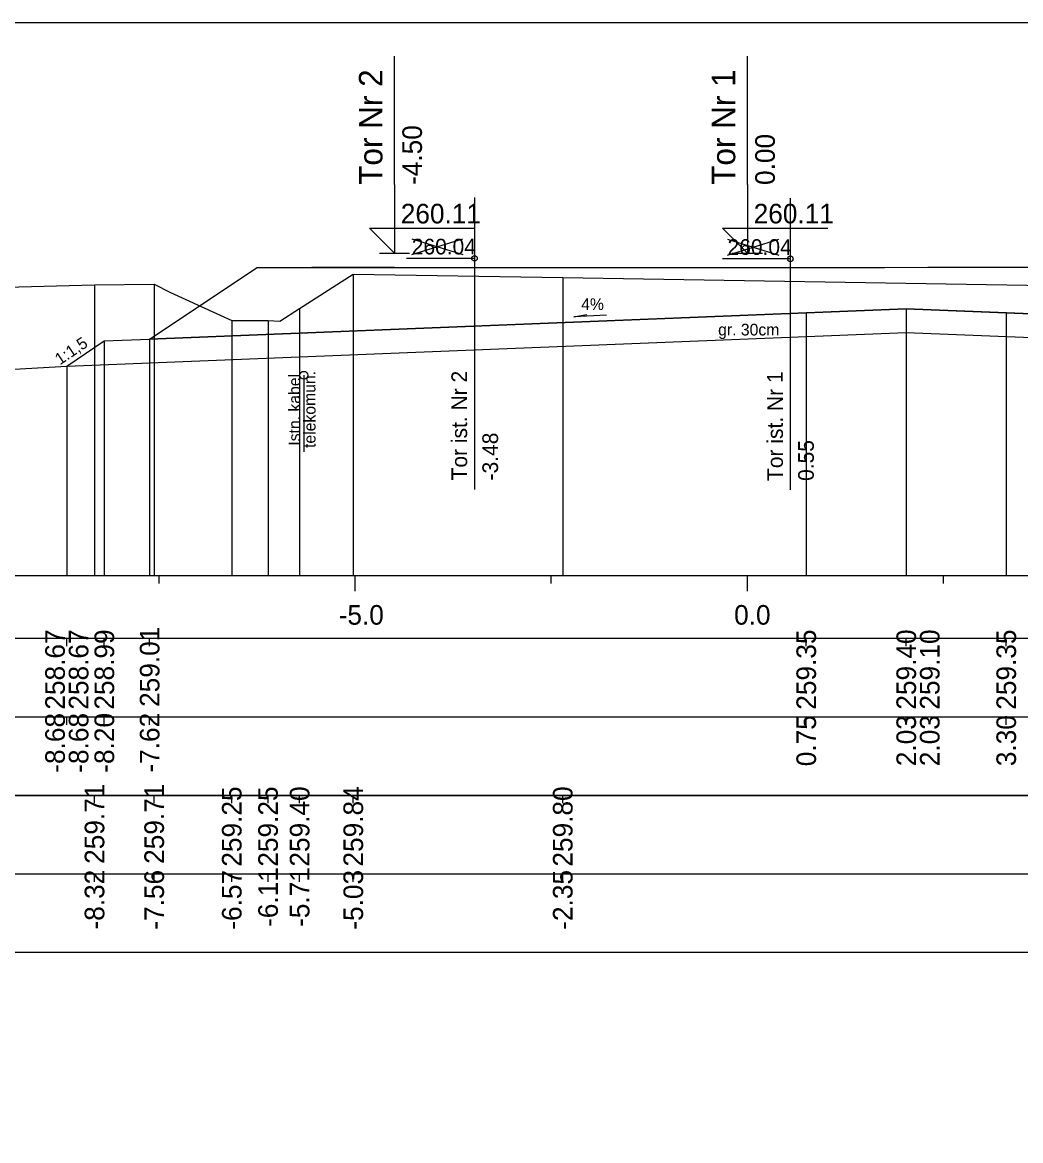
# Model space of a CAD drawing. Extents: x 6516023 to 6560129, y 5513077 to 5529206.
# Drawn here: x 6516471.22 to 6516483.95, y 5514465.41 to 5514479.66 of the extents above; entities that cross this region are included whole.
import ezdxf

# ---------------------------------------------------------------- set-up
doc = ezdxf.new("R2010")
doc.units = 0
for name, color, linetype in [('IR_default', 7, 'Continuous'), ('TOR_PRZEK_P-kable', 7, 'Continuous'), ('TOR_PRZEK_P-komponent', 7, 'Continuous'), ('TOR_PRZEK_P-opisy', 7, 'Continuous'), ('TOR_PRZEK_P-tabelka istniejace', 7, 'Continuous'), ('TOR_PRZEK_P-tabelka projektowane', 7, 'Continuous'), ('TOR_PRZEK_P-teren istniejacy', 7, 'Continuous'), ('TOR_PRZEK_P-tory istniejace', 7, 'Continuous'), ('TOR_PRZEK_P-tory projektowane', 7, 'Continuous'), ('TOR_PRZEK_P-uklad odniesienia', 7, 'Continuous'), ('TOR_PRZEK_P-warstwa ochronna I', 7, 'Continuous'), ('TOR_PRZEK_P-warstwa ochronna II', 7, 'Continuous'), ('TOR_RAMKI-ramka+tabelka 1', 7, 'Continuous')]:
    doc.layers.add(name, color=color, linetype=linetype)

msp = doc.modelspace()

# ---------------------------------------------------------------- linework, layer by layer
at = {"layer": 'IR_default'}
msp.add_lwpolyline([(6516465.967, 5514474.945), (6516471.786, 5514475.277), (6516471.786, 5514475.277), (6516472.264, 5514475.597), (6516472.264, 5514475.597), (6516472.842, 5514475.62), (6516474.214, 5514476.534), (6516474.91, 5514476.534), (6516475.964, 5514476.534), (6516477.714, 5514476.534), (6516478.713, 5514476.534), (6516478.875, 5514476.534), (6516480.463, 5514476.534), (6516482.213, 5514476.534), (6516482.763, 5514476.535), (6516484.513, 5514476.535)], dxfattribs=at)
at = {"layer": 'TOR_PRZEK_P-kable'}
msp.add_line((6516474.808, 5514475.159), (6516474.808, 5514474.185), dxfattribs=at)
msp.add_circle((6516474.808, 5514475.159), 0.05, dxfattribs=at)
at = {"layer": 'TOR_PRZEK_P-komponent'}
msp.add_lwpolyline([(6516474.214, 5514476.534), (6516475.964, 5514476.534), (6516474.91, 5514476.534), (6516477.714, 5514476.534), (6516478.713, 5514476.534), (6516480.463, 5514476.534), (6516482.213, 5514476.534), (6516482.763, 5514476.535), (6516484.513, 5514476.535), (6516486.263, 5514476.535), (6516486.813, 5514476.534), (6516490.313, 5514476.534), (6516491.657, 5514475.639), (6516482.488, 5514476.005), (6516472.842, 5514475.62)], close=True, dxfattribs=at)
at = {"layer": 'TOR_PRZEK_P-opisy'}
msp.add_lwpolyline([(6516478.667, 5514475.924), (6516478.249, 5514475.905), (6516478.417, 5514475.934)], dxfattribs=at)
at = {"layer": 'TOR_PRZEK_P-tabelka istniejace'}
for p, q in [((6516472.139, 5514469.706), (6516472.139, 5514469.806)), ((6516472.9, 5514469.706), (6516472.9, 5514469.806)), ((6516473.889, 5514469.706), (6516473.889, 5514469.806)), ((6516474.352, 5514469.706), (6516474.352, 5514469.806)), ((6516474.754, 5514469.706), (6516474.754, 5514469.806)), ((6516475.438, 5514469.706), (6516475.438, 5514469.806)), ((6516478.109, 5514469.706), (6516478.109, 5514469.806)), ((6516441.663, 5514468.806), (6516515.463, 5514468.806)), ((6516472.139, 5514468.706), (6516472.139, 5514468.806)), ((6516472.9, 5514468.706), (6516472.9, 5514468.806)), ((6516473.889, 5514468.706), (6516473.889, 5514468.806)), ((6516474.352, 5514468.706), (6516474.352, 5514468.806)), ((6516474.754, 5514468.706), (6516474.754, 5514468.806)), ((6516475.438, 5514468.706), (6516475.438, 5514468.806)), ((6516478.109, 5514468.706), (6516478.109, 5514468.806))]:
    msp.add_line(p, q, dxfattribs=at)
for points in [[(6516475.438, 5514476.449), (6516475.438, 5514472.806), (6516475.438, 5514472.676), (6516475.438, 5514472.606)], [(6516478.109, 5514476.406), (6516478.109, 5514472.806), (6516478.109, 5514472.676), (6516478.109, 5514472.606)], [(6516472.139, 5514476.312), (6516472.139, 5514472.806), (6516472.139, 5514472.676), (6516472.139, 5514472.606)], [(6516472.9, 5514476.318), (6516472.9, 5514472.806), (6516472.9, 5514472.676), (6516472.9, 5514472.606)], [(6516474.754, 5514476.01), (6516474.754, 5514472.806), (6516474.754, 5514472.676), (6516474.754, 5514472.606)], [(6516473.889, 5514475.855), (6516473.889, 5514472.806), (6516473.889, 5514472.676), (6516473.889, 5514472.606)], [(6516474.352, 5514475.857), (6516474.352, 5514472.806), (6516474.352, 5514472.676), (6516474.352, 5514472.606)]]:
    msp.add_lwpolyline(points, dxfattribs=at)
msp.add_lwpolyline([(6516441.663, 5514469.806), (6516441.663, 5514467.806), (6516515.463, 5514467.806), (6516515.463, 5514469.806)], close=True, dxfattribs=at)
at = {"layer": 'TOR_PRZEK_P-tabelka projektowane'}
for p, q in [((6516471.786, 5514471.706), (6516471.786, 5514471.806)), ((6516472.264, 5514471.706), (6516472.264, 5514471.806)), ((6516472.842, 5514471.706), (6516472.842, 5514471.806)), ((6516481.213, 5514471.706), (6516481.213, 5514471.806)), ((6516482.488, 5514471.706), (6516482.488, 5514471.806)), ((6516482.488, 5514471.706), (6516482.488, 5514471.806)), ((6516483.763, 5514471.706), (6516483.763, 5514471.806)), ((6516441.663, 5514470.806), (6516515.463, 5514470.806)), ((6516471.786, 5514470.706), (6516471.786, 5514470.806)), ((6516472.264, 5514470.706), (6516472.264, 5514470.806)), ((6516472.842, 5514470.706), (6516472.842, 5514470.806)), ((6516481.213, 5514470.706), (6516481.213, 5514470.806)), ((6516482.488, 5514470.706), (6516482.488, 5514470.806)), ((6516482.488, 5514470.706), (6516482.488, 5514470.806)), ((6516483.763, 5514470.706), (6516483.763, 5514470.806))]:
    msp.add_line(p, q, dxfattribs=at)
for points in [[(6516482.488, 5514476.005), (6516482.488, 5514472.806), (6516482.488, 5514472.676), (6516482.488, 5514472.606)], [(6516481.213, 5514475.954), (6516481.213, 5514472.806), (6516481.213, 5514472.676), (6516481.213, 5514472.606)], [(6516483.763, 5514475.955), (6516483.763, 5514472.806), (6516483.763, 5514472.676), (6516483.763, 5514472.606)], [(6516482.488, 5514475.705), (6516482.488, 5514472.806), (6516482.488, 5514472.676), (6516482.488, 5514472.606)], [(6516472.264, 5514475.597), (6516472.264, 5514472.806), (6516472.264, 5514472.676), (6516472.264, 5514472.606)], [(6516472.842, 5514475.62), (6516472.842, 5514472.806), (6516472.842, 5514472.676), (6516472.842, 5514472.606)], [(6516471.786, 5514475.277), (6516471.786, 5514472.806), (6516471.786, 5514472.676), (6516471.786, 5514472.606)]]:
    msp.add_lwpolyline(points, dxfattribs=at)
msp.add_lwpolyline([(6516441.663, 5514471.806), (6516441.663, 5514469.806), (6516515.463, 5514469.806), (6516515.463, 5514471.806)], close=True, dxfattribs=at)
at = {"layer": 'TOR_PRZEK_P-teren istniejacy'}
msp.add_lwpolyline([(6516469.72, 5514476.249), (6516472.139, 5514476.312), (6516472.9, 5514476.318), (6516473.106, 5514476.214), (6516473.889, 5514475.855), (6516474.352, 5514475.857), (6516474.5, 5514475.847), (6516474.754, 5514476.01), (6516475.438, 5514476.449), (6516478.109, 5514476.406), (6516486.34, 5514476.268), (6516486.562, 5514476.175), (6516487.311, 5514475.841), (6516490.06, 5514475.652), (6516491.028, 5514475.582), (6516491.973, 5514474.835), (6516492.244, 5514474.665), (6516492.538, 5514474.64), (6516492.635, 5514474.63), (6516492.71, 5514474.693), (6516493.254, 5514474.947), (6516496.283, 5514474.874), (6516497.562, 5514474.888), (6516503.471, 5514474.904)], dxfattribs=at)
at = {"layer": 'TOR_PRZEK_P-tory istniejace'}
for p, q in [((6516476.983, 5514477.425), (6516476.983, 5514473.704)), ((6516481.01, 5514477.418), (6516481.01, 5514473.698)), ((6516476.184, 5514476.697), (6516476.836, 5514476.899)), ((6516476.184, 5514476.899), (6516476.836, 5514476.697)), ((6516480.21, 5514476.69), (6516480.862, 5514476.893)), ((6516480.21, 5514476.893), (6516480.862, 5514476.69)), ((6516476.984, 5514476.649), (6516476.118, 5514476.649)), ((6516481.01, 5514476.643), (6516480.144, 5514476.643))]:
    msp.add_line(p, q, dxfattribs=at)
for centre in [(6516476.984, 5514476.649), (6516481.01, 5514476.643)]:
    msp.add_circle(centre, 0.035, dxfattribs=at)
at = {"layer": 'TOR_PRZEK_P-tory projektowane'}
for p, q in [((6516475.964, 5514477.592), (6516475.964, 5514479.224)), ((6516480.463, 5514477.592), (6516480.463, 5514479.224)), ((6516475.964, 5514477.592), (6516475.964, 5514476.714)), ((6516480.463, 5514477.592), (6516480.463, 5514476.714)), ((6516475.964, 5514476.714), (6516475.645, 5514477.034)), ((6516475.645, 5514477.034), (6516476.989, 5514477.034)), ((6516480.463, 5514476.714), (6516480.144, 5514477.034)), ((6516480.144, 5514477.034), (6516481.488, 5514477.034)), ((6516475.773, 5514476.714), (6516476.156, 5514476.714)), ((6516480.271, 5514476.714), (6516480.655, 5514476.714))]:
    msp.add_line(p, q, dxfattribs=at)
at = {"layer": 'TOR_PRZEK_P-uklad odniesienia'}
for p, q in [((6516445.463, 5514472.606), (6516515.463, 5514472.606)), ((6516472.963, 5514472.506), (6516472.963, 5514472.606)), ((6516475.463, 5514472.406), (6516475.463, 5514472.606)), ((6516477.963, 5514472.506), (6516477.963, 5514472.606)), ((6516480.463, 5514472.406), (6516480.463, 5514472.606)), ((6516482.963, 5514472.506), (6516482.963, 5514472.606))]:
    msp.add_line(p, q, dxfattribs=at)
at = {"layer": 'TOR_PRZEK_P-warstwa ochronna I'}
msp.add_lwpolyline([(6516471.786, 5514475.277), (6516482.488, 5514475.705), (6516492.742, 5514475.295)], dxfattribs=at)
at = {"layer": 'TOR_PRZEK_P-warstwa ochronna II'}
msp.add_lwpolyline([(6516460.752, 5514475.031), (6516461.976, 5514475.019), (6516463.826, 5514473.786), (6516464.226, 5514473.786), (6516464.631, 5514474.056), (6516465.964, 5514474.945), (6516471.786, 5514475.277), (6516472.264, 5514475.597), (6516472.842, 5514475.62), (6516481.213, 5514475.954), (6516482.488, 5514476.005), (6516483.763, 5514475.955), (6516491.657, 5514475.639), (6516492.263, 5514475.614), (6516492.741, 5514475.295), (6516494.563, 5514475.122), (6516495.715, 5514474.354), (6516496.195, 5514474.034), (6516496.595, 5514474.034), (6516497.877, 5514474.889)], dxfattribs=at)
at = {"layer": 'TOR_RAMKI-ramka+tabelka 1'}
msp.add_lwpolyline([(6516362.013, 5514479.656), (6516609.513, 5514479.656), (6516609.513, 5514451.156), (6516362.013, 5514451.156)], close=True, dxfattribs=at)

# ---------------------------------------------------------------- texts
at = {"layer": 'TOR_PRZEK_P-kable'}
for s, height, p in [('Istn. kabel', 0.14999, (6516474.763, 5514474.262)), ('telekomun.', 0.15, (6516474.957, 5514474.233))]:
    msp.add_text(s, height=height, rotation=90.0511, dxfattribs=at).set_placement(p)
at = {"layer": 'TOR_PRZEK_P-opisy'}
for s, rotation, p in [('4%', 0.1515, (6516478.344, 5514475.99)), ('1:1,5', 34.0701, (6516471.698, 5514475.284))]:
    msp.add_text(s, height=0.15, rotation=rotation, dxfattribs=at).set_placement(p)
at = {"layer": 'TOR_PRZEK_P-tabelka istniejace'}
for s, p in [('259.71', (6516472.264, 5514468.933)), ('259.71', (6516473.025, 5514468.933)), ('259.25', (6516474.014, 5514468.897)), ('259.25', (6516474.477, 5514468.897)), ('259.40', (6516474.879, 5514468.898)), ('259.84', (6516475.563, 5514468.899)), ('259.80', (6516478.234, 5514468.898)), ('-6.11', (6516474.477, 5514468.129)), ('-5.71', (6516474.879, 5514468.129)), ('-8.32', (6516472.264, 5514468.096)), ('-7.56', (6516473.025, 5514468.094)), ('-6.57', (6516474.014, 5514468.094)), ('-5.03', (6516475.563, 5514468.094)), ('-2.35', (6516478.234, 5514468.093))]:
    msp.add_text(s, height=0.25, rotation=90, dxfattribs=at).set_placement(p)
at = {"layer": 'TOR_PRZEK_P-tabelka projektowane'}
for s, p in [('258.67', (6516471.761, 5514470.898)), ('258.67', (6516472.061, 5514470.898)), ('258.99', (6516472.389, 5514470.898)), ('259.01', (6516472.967, 5514470.933)), ('259.35', (6516481.338, 5514470.897)), ('259.40', (6516482.613, 5514470.898)), ('259.10', (6516482.913, 5514470.898)), ('259.35', (6516483.888, 5514470.897)), ('-8.20', (6516472.389, 5514470.094)), ('-8.68', (6516471.761, 5514470.094)), ('-8.68', (6516472.061, 5514470.094)), ('-7.62', (6516472.967, 5514470.096)), ('0.75', (6516481.338, 5514470.177)), ('2.03', (6516482.613, 5514470.178)), ('2.03', (6516482.913, 5514470.178)), ('3.30', (6516483.888, 5514470.178))]:
    msp.add_text(s, height=0.25, rotation=90, dxfattribs=at).set_placement(p)
at = {"layer": 'TOR_PRZEK_P-tory istniejace'}
for p in [(6516476.184, 5514476.699), (6516480.21, 5514476.693)]:
    msp.add_text('260.04', height=0.2, dxfattribs=at).set_placement(p)
for s, rotation, p in [('Tor ist. Nr 2', 90.0511, (6516476.89, 5514473.819)), ('Tor ist. Nr 1', 90.0511, (6516480.916, 5514473.812)), ('-3.48', 90, (6516477.284, 5514473.819)), ('0.55', 90, (6516481.31, 5514473.813))]:
    msp.add_text(s, height=0.2, rotation=rotation, dxfattribs=at).set_placement(p)
at = {"layer": 'TOR_PRZEK_P-tory projektowane'}
for s, height, p in [('Tor Nr 2', 0.3, (6516475.81, 5514477.586)), ('Tor Nr 1', 0.3, (6516480.308, 5514477.586)), ('-4.50', 0.25, (6516476.314, 5514477.584)), ('0.00', 0.25, (6516480.813, 5514477.584))]:
    msp.add_text(s, height=height, rotation=90, dxfattribs=at).set_placement(p)
for p in [(6516476.044, 5514477.094), (6516480.543, 5514477.094)]:
    msp.add_text('260.11', height=0.25, dxfattribs=at).set_placement(p)
at = {"layer": 'TOR_PRZEK_P-uklad odniesienia'}
for s, p in [('-5.0', (6516475.252, 5514471.981)), ('0.0', (6516480.294, 5514471.981))]:
    msp.add_text(s, height=0.25, dxfattribs=at).set_placement(p)
at = {"layer": 'TOR_PRZEK_P-warstwa ochronna I'}
msp.add_text('gr. 30cm', height=0.15, dxfattribs=at).set_placement((6516480.09, 5514475.666))

doc.saveas('drawing.dxf')
